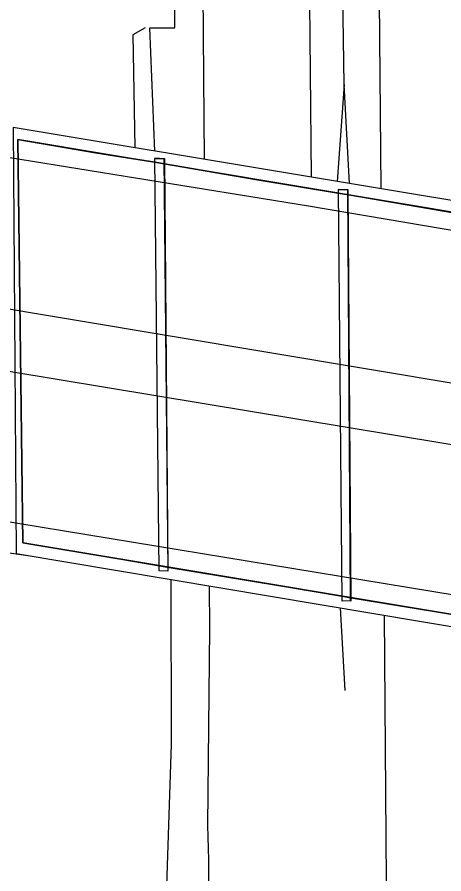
# Model space of a CAD drawing. Extents: x 2145380 to 2157287, y 139568 to 149130.
# Drawn here: x 2150690.2 to 2150793.3, y 142890.2 to 143097.1 of the extents above; entities that cross this region are included whole.
import ezdxf

# ---------------------------------------------------------------- set-up
doc = ezdxf.new("R2010")
doc.units = 0
for name, color, linetype in [('TOPO_Asphalt', 7, 'Continuous'), ('TOPO_BRIDGE_Floor Deck', 7, 'Continuous'), ('TOPO_BRIDGE_Low Beam', 7, 'Continuous'), ('TOPO_BRIDGE_Pier', 7, 'Continuous'), ('TOPO_Concrete', 7, 'Continuous'), ('TOPO_Wall Freestanding', 7, 'Continuous')]:
    doc.layers.add(name, color=color, linetype=linetype)

msp = doc.modelspace()

# ---------------------------------------------------------------- linework, layer by layer
at = {"layer": 'TOPO_Asphalt'}
for points in [[(2150772.83, 143886.16), (2150773.51, 143803.73), (2150773.92, 143723.32), (2150774.62, 143621.07), (2150775.2, 143512.02), (2150776.06, 143373.6), (2150776.8, 143240.22), (2150777.68, 143101.35), (2150778.04, 143055.61)], [(2150761.33, 143058.39), (2150760.85, 143109.01), (2150759.25, 143261.24), (2150757.66, 143398.88), (2150755.78, 143565.43), (2150754.21, 143703.67), (2150753.32, 143849.02), (2150753.42, 143879.74)], [(2150723.49, 143064.69), (2150722.24, 143094.49), (2150728.33, 143094.48), (2150728.13, 143120.02), (2150727.67, 143170.74), (2150726.95, 143214.16)], [(2150735.5, 143062.69), (2150735.28, 143082.7), (2150734.72, 143154.8), (2150733.86, 143206.57)], [(2150583.83, 143080.72), (2150649.08, 143069.5), (2150760.59, 143051.51), (2150914.01, 143025.51), (2150978.84, 143014.7), (2151012.47, 143009.49)], [(2150436.47, 143067.28), (2150515.2, 143055.55), (2151174.97, 142945.21), (2151211.43, 142940.13), (2151259.94, 142934.86), (2151300.52, 142931.17), (2151355.41, 142927.31), (2151405.3, 142925.05), (2151475.72, 142923.75), (2151543.63, 142923.74), (2151549.5, 142923.82)], [(2151177.21, 142930.58), (2150490.56, 143044.2)], [(2150624.77, 142985.18), (2150672.57, 142977.74), (2150690.38, 142974.89), (2150857.05, 142947.51), (2151005.53, 142922.6), (2151066.8, 142912.35)], [(2150725.1, 142848.26), (2150727.5, 142921.47), (2150727.45, 142961.25)], [(2150736.28, 142901.86), (2150736.79, 142949.4), (2150736.67, 142959.71)], [(2150778.84, 142952.64), (2150779.43, 142877.74), (2150780.47, 142760.78), (2150781.44, 142629.99), (2150782.04, 142566.21)]]:
    msp.add_lwpolyline(points, dxfattribs=at)
msp.add_arc((2150398.45, 142888.83), 338.08, 347.2329, 2.2084, dxfattribs=at)
at = {"layer": 'TOPO_BRIDGE_Floor Deck'}
msp.add_lwpolyline([(2150689.97, 142967.54), (2150960.2, 142922.24), (2150959.16, 143025.48), (2150689.22, 143070.39)], close=True, dxfattribs=at)
at = {"layer": 'TOPO_BRIDGE_Low Beam'}
for points in [[(2150690.4, 143067.48), (2150709.1, 143064.3), (2150723.92, 143061.96)], [(2150795.22, 143049.88), (2150769.83, 143054.26), (2150768.22, 143054.5), (2150747.79, 143057.84), (2150725.36, 143061.74), (2150723.92, 143061.96), (2150709.1, 143064.3), (2150690.4, 143067.48), (2150691.55, 142970.08), (2150706.84, 142967.62), (2150724.56, 142964.59), (2150725.98, 142964.3), (2150753.79, 142959.76), (2150769.15, 142957.17), (2150770.31, 142956.9), (2150795.98, 142952.72)], [(2150725.36, 143061.74), (2150747.79, 143057.84), (2150768.22, 143054.5)], [(2150769.83, 143054.26), (2150795.22, 143049.88), (2150823.2, 143045.4)], [(2150691.55, 142970.08), (2150706.84, 142967.62), (2150724.56, 142964.59)], [(2150725.98, 142964.3), (2150753.79, 142959.76), (2150769.15, 142957.17)], [(2150770.31, 142956.9), (2150795.98, 142952.72), (2150824.46, 142947.88)]]:
    msp.add_lwpolyline(points, dxfattribs=at)
for points in [[(2150691.55, 142970.08), (2150690.4, 143067.48), (2150690.4, 143067.48), (2150691.55, 142970.08)], [(2150957.54, 143022.86), (2150690.4, 143067.48), (2150690.4, 143067.48), (2150709.1, 143064.3), (2150723.92, 143061.96), (2150725.36, 143061.74), (2150747.79, 143057.84), (2150768.22, 143054.5), (2150769.83, 143054.26), (2150795.22, 143049.88), (2150823.2, 143045.4), (2150824.92, 143045.2), (2150852.94, 143040.35), (2150878.77, 143036.12), (2150880.41, 143035.77), (2150907.17, 143031.28), (2150922.96, 143028.67), (2150924.54, 143028.5), (2150932.66, 143027.04), (2150957.54, 143022.86)], [(2150957.54, 143022.86), (2150690.4, 143067.48), (2150691.55, 142970.08), (2150959.09, 142925.55)], [(2150691.55, 142970.08), (2150691.55, 142970.08), (2150706.84, 142967.62), (2150724.56, 142964.59), (2150725.98, 142964.3), (2150753.79, 142959.76), (2150769.15, 142957.17), (2150770.31, 142956.9), (2150795.98, 142952.72), (2150824.46, 142947.88), (2150825.71, 142947.71), (2150852.87, 142943.25), (2150879.82, 142938.62), (2150880.98, 142938.52), (2150901.19, 142935.2), (2150923.82, 142931.39), (2150925.27, 142931.13), (2150941.72, 142928.46), (2150959.09, 142925.55), (2150959.09, 142925.55)]]:
    msp.add_lwpolyline(points, close=True, dxfattribs=at)
at = {"layer": 'TOPO_BRIDGE_Pier'}
for p, q in [((2150723.47, 143062.94), (2150723.47, 143062.94)), ((2150725.66, 143062.94), (2150725.66, 143062.94)), ((2150767.88, 143055.43), (2150767.88, 143055.43)), ((2150769.99, 143055.45), (2150769.99, 143055.45)), ((2150724.51, 142963.32), (2150724.51, 142963.32)), ((2150726.59, 142963.26), (2150726.59, 142963.26)), ((2150768.75, 142956.02), (2150768.75, 142956.02)), ((2150770.68, 142956.11), (2150770.68, 142956.11))]:
    msp.add_line(p, q, dxfattribs=at)
for points in [[(2150723.45, 143063.05), (2150725.8, 143062.95), (2150726.6, 142963.31)], [(2150767.8, 143055.5), (2150770.06, 143055.46), (2150770.85, 142956.06)]]:
    msp.add_lwpolyline(points, dxfattribs=at)
for points in [[(2150723.47, 143062.94), (2150725.66, 143062.94), (2150726.59, 142963.26), (2150724.51, 142963.32)], [(2150723.47, 143062.94), (2150725.66, 143062.94), (2150726.59, 142963.26), (2150724.51, 142963.32)], [(2150770.68, 142956.11), (2150768.75, 142956.02), (2150767.88, 143055.43), (2150769.99, 143055.45)], [(2150770.68, 142956.11), (2150768.75, 142956.02), (2150767.88, 143055.43), (2150769.99, 143055.45)]]:
    msp.add_lwpolyline(points, close=True, dxfattribs=at)
at = {"layer": 'TOPO_Concrete'}
msp.add_lwpolyline([(2150721.11, 143094.49), (2150718.15, 143092.81), (2150718.64, 143065.49)], dxfattribs=at)
at = {"layer": 'TOPO_Wall Freestanding'}
for p, q in [((2150676.84, 142969.42), (2150693.37, 142966.94)), ((2150768.28, 142954.41), (2150769.38, 142934.43))]:
    msp.add_line(p, q, dxfattribs=at)
for points in [[(2150769.17, 143080.78), (2150767.89, 143167.61), (2150765.93, 143268.98), (2150763.03, 143421.04), (2150761.46, 143572.97), (2150760.66, 143679.73), (2150760.43, 143710.32), (2150760.15, 143764.69), (2150761.19, 143799.86), (2150760.93, 143826.74), (2150759.61, 143868.78), (2150758.64, 143826.63), (2150758.62, 143806.22), (2150758.7, 143793.94), (2150760.2, 143754.59)], [(2150770.52, 143056.86), (2150769.17, 143080.78), (2150767.54, 143057.36)]]:
    msp.add_lwpolyline(points, dxfattribs=at)

doc.saveas('drawing.dxf')
